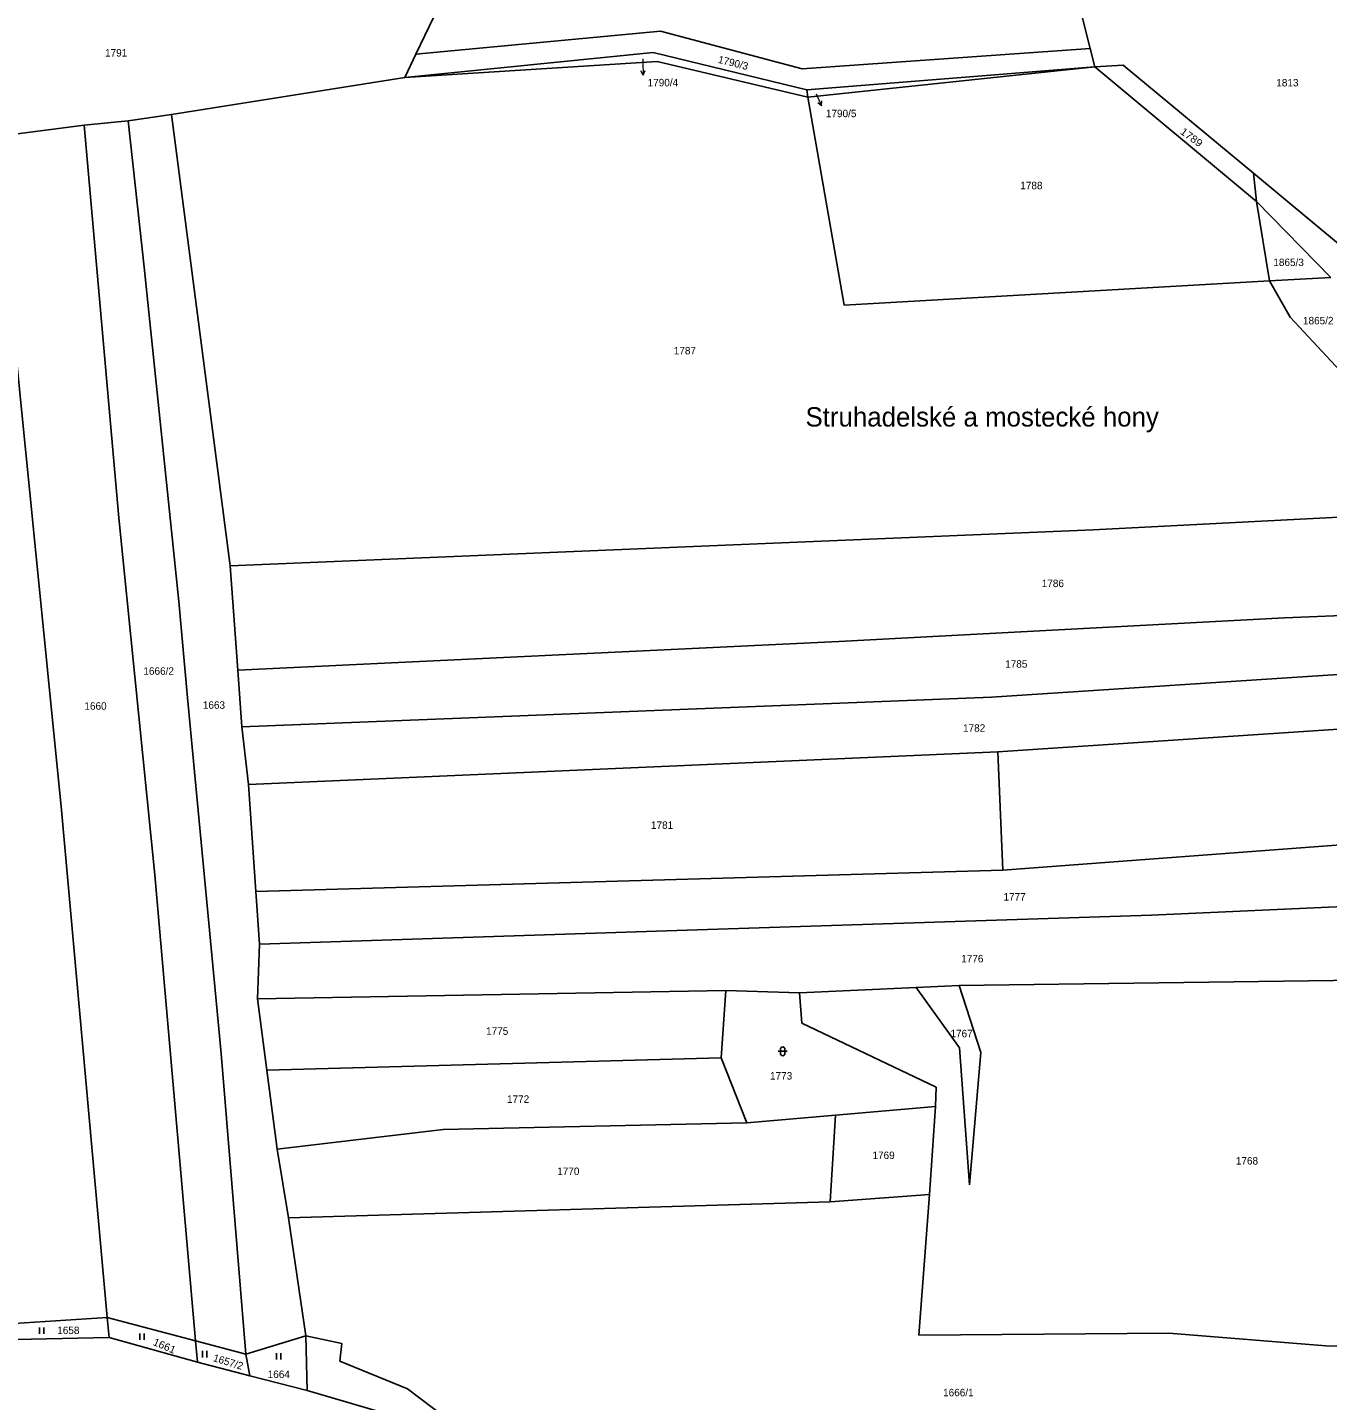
# Model space of a CAD drawing. Extents: x -820420 to -815896, y -1105820 to -1103643.
# Drawn here: x -819154.6 to -818858.6, y -1105453.8 to -1105141.1 of the extents above; entities that cross this region are included whole.
import ezdxf
from ezdxf.enums import TextEntityAlignment as Align

# ---------------------------------------------------------------- set-up
doc = ezdxf.new("R2010")
doc.units = 0
doc.header["$LTSCALE"] = 0.68
for name, color, linetype, lineweight in [('1', 7, 'Continuous', 25), ('3', 7, 'Continuous', 25), ('7', 7, 'Continuous', 13)]:
    doc.layers.add(name, color=color, linetype=linetype, lineweight=lineweight)
doc.layers.add('2', color=7, linetype='Continuous')

msp = doc.modelspace()

# ---------------------------------------------------------------- linework, layer by layer
at = {"layer": '1'}
for p, q in [((-818917.81, -1105125.25), (-818912.64, -1105145.95)), ((-819066.16, -1105147.22), (-819062.08, -1105138.76)), ((-819066.16, -1105147.22), (-819010.48, -1105141.97)), ((-819010.48, -1105141.97), (-818978.22, -1105150.55)), ((-819012.16, -1105146.88), (-819068.72, -1105152.51)), ((-819068.72, -1105152.51), (-819066.16, -1105147.22)), ((-818977.19, -1105155.38), (-819012.16, -1105146.88)), ((-818978.22, -1105150.55), (-818912.64, -1105145.95)), ((-818912.64, -1105145.95), (-818911.61, -1105150.09)), ((-819068.72, -1105152.51), (-819011.24, -1105148.88)), ((-819011.24, -1105148.88), (-818976.96, -1105156.98)), ((-818911.61, -1105150.09), (-818905.11, -1105149.74)), ((-818911.61, -1105150.09), (-818874.81, -1105180.76)), ((-818905.11, -1105149.74), (-818875.47, -1105174.35)), ((-819121.79, -1105160.97), (-819068.72, -1105152.51)), ((-818976.96, -1105156.98), (-818977.19, -1105155.38)), ((-818976.96, -1105156.98), (-818968.64, -1105204.35)), ((-819131.71, -1105162.37), (-819121.79, -1105160.97)), ((-819162.27, -1105166.07), (-819141.73, -1105163.41)), ((-819141.73, -1105163.41), (-819131.71, -1105162.37)), ((-819141.73, -1105163.41), (-819133.8, -1105252.82)), ((-819131.71, -1105162.37), (-819128.05, -1105195.75)), ((-818874.81, -1105180.76), (-818875.47, -1105174.35)), ((-818875.47, -1105174.35), (-818855.62, -1105190.82)), ((-818874.81, -1105180.76), (-818857.84, -1105198.07)), ((-818871.8, -1105198.83), (-818874.81, -1105180.76)), ((-819146.85, -1105319.37), (-819159.58, -1105191.58)), ((-819120.16, -1105271.86), (-819128.05, -1105195.75)), ((-818871.8, -1105198.83), (-818857.84, -1105198.07)), ((-818968.64, -1105204.35), (-818871.8, -1105198.83)), ((-818867.08, -1105207.08), (-818871.8, -1105198.83)), ((-818845.34, -1105230.56), (-818867.08, -1105207.08)), ((-819133.8, -1105252.82), (-819125.64, -1105334.06)), ((-818912, -1105255.5), (-818844.76, -1105252.1)), ((-819108.49, -1105263.7), (-818912, -1105255.5)), ((-819118.18, -1105293.78), (-819120.16, -1105271.86)), ((-818767.18, -1105271.17), (-818868.42, -1105275.59)), ((-818868.42, -1105275.59), (-818969.85, -1105280.96)), ((-818969.85, -1105280.96), (-819106.75, -1105287.45)), ((-818935.13, -1105293.63), (-818774.83, -1105283.17)), ((-819106.75, -1105287.45), (-819105.79, -1105300.38)), ((-819110.53, -1105374.75), (-819118.18, -1105293.78)), ((-819105.79, -1105300.38), (-818935.13, -1105293.63)), ((-818933.64, -1105306.09), (-818779.29, -1105295.86)), ((-819105.79, -1105300.38), (-819104.31, -1105313.51)), ((-819104.31, -1105313.51), (-818933.64, -1105306.09)), ((-818932.55, -1105333.05), (-818933.64, -1105306.09)), ((-819104.31, -1105313.51), (-819102.58, -1105337.85)), ((-819136.48, -1105434.88), (-819146.85, -1105319.37)), ((-818783.5, -1105321.85), (-818932.55, -1105333.05)), ((-819125.64, -1105334.06), (-819116.37, -1105440.21)), ((-818932.55, -1105333.05), (-819102.58, -1105337.85)), ((-819102.58, -1105337.85), (-819101.76, -1105349.87)), ((-818898.7, -1105343.26), (-818788.92, -1105338.37)), ((-818999.76, -1105346.56), (-818898.7, -1105343.26)), ((-818999.76, -1105346.56), (-819101.76, -1105349.87)), ((-819101.76, -1105349.87), (-819102.21, -1105362.34)), ((-818942.51, -1105359.28), (-818795.11, -1105357.32)), ((-818995.64, -1105360.42), (-819102.21, -1105362.34)), ((-818995.64, -1105360.42), (-818996.63, -1105375.78)), ((-818978.8, -1105360.92), (-818995.64, -1105360.42)), ((-818978.8, -1105360.92), (-818952.27, -1105359.75)), ((-818978.32, -1105367.86), (-818978.8, -1105360.92)), ((-818952.27, -1105359.75), (-818942.51, -1105359.28)), ((-818952.27, -1105359.75), (-818942.38, -1105373.51)), ((-818937.57, -1105374.57), (-818942.51, -1105359.28)), ((-819102.21, -1105362.34), (-819100.11, -1105378.54)), ((-818947.73, -1105382.42), (-818978.32, -1105367.86)), ((-818942.38, -1105373.51), (-818940.14, -1105404.71)), ((-819104.87, -1105443.25), (-819110.53, -1105374.75)), ((-818996.63, -1105375.78), (-819100.11, -1105378.54)), ((-818996.63, -1105375.78), (-818990.86, -1105390.59)), ((-818940.14, -1105404.71), (-818937.57, -1105374.57)), ((-819100.11, -1105378.54), (-819097.79, -1105396.57)), ((-818947.84, -1105386.84), (-818947.73, -1105382.42)), ((-818990.86, -1105390.59), (-818970.67, -1105388.82)), ((-818971.83, -1105408.57), (-818970.67, -1105388.82)), ((-818970.67, -1105388.82), (-818947.84, -1105386.84)), ((-818947.84, -1105386.84), (-818949.22, -1105406.86)), ((-819059.93, -1105392.1), (-819097.79, -1105396.57)), ((-818990.86, -1105390.59), (-819059.93, -1105392.1)), ((-819097.79, -1105396.57), (-819095.17, -1105412.17)), ((-818971.83, -1105408.57), (-818949.22, -1105406.86)), ((-818949.22, -1105406.86), (-818951.66, -1105438.9)), ((-819095.17, -1105412.17), (-818971.83, -1105408.57)), ((-819095.17, -1105412.17), (-819091.2, -1105439.03)), ((-819136.48, -1105434.88), (-819157.64, -1105436.24)), ((-819116.37, -1105440.21), (-819136.48, -1105434.88)), ((-819136.48, -1105434.88), (-819135.99, -1105439.4)), ((-819091.2, -1105439.03), (-819104.87, -1105443.25)), ((-819083.03, -1105440.8), (-819091.2, -1105439.03)), ((-819091.2, -1105439.03), (-819090.94, -1105451.54)), ((-818951.66, -1105438.9), (-818894.71, -1105438.43)), ((-818894.71, -1105438.43), (-818859.02, -1105441.37)), ((-819135.99, -1105439.4), (-819157.37, -1105439.9)), ((-819115.9, -1105445.04), (-819135.99, -1105439.4)), ((-819116.37, -1105440.21), (-819115.9, -1105445.04)), ((-819104.87, -1105443.25), (-819116.37, -1105440.21)), ((-819083.46, -1105444.82), (-819083.03, -1105440.8)), ((-818859.02, -1105441.37), (-818821.14, -1105442.25)), ((-819103.99, -1105448.17), (-819115.9, -1105445.04)), ((-819103.99, -1105448.17), (-819104.87, -1105443.25)), ((-819068.09, -1105451.15), (-819083.46, -1105444.82)), ((-819090.94, -1105451.54), (-819103.99, -1105448.17)), ((-819072.06, -1105457.08), (-819090.94, -1105451.54)), ((-819059.67, -1105457.5), (-819068.09, -1105451.15))]:
    msp.add_line(p, q, dxfattribs=at)
for points in [[(-818976.96, -1105156.98), (-818911.61, -1105150.09), (-818977.19, -1105155.38)], [(-819121.79, -1105160.97), (-819108.49, -1105263.7), (-819106.75, -1105287.45)]]:
    msp.add_lwpolyline(points, dxfattribs=at)
at = {"layer": '3'}
for p, q in [((-818983.661, -1105374.271), (-818981.659, -1105374.271)), ((-818983.161, -1105373.771), (-818983.161, -1105374.772)), ((-818982.159, -1105374.772), (-818982.159, -1105373.771)), ((-819151.911, -1105438.63), (-819151.911, -1105437.13)), ((-819150.91, -1105438.63), (-819150.91, -1105437.13)), ((-819129.051, -1105440), (-819129.051, -1105438.5)), ((-819128.05, -1105440), (-819128.05, -1105438.5)), ((-819114.781, -1105443.96), (-819114.781, -1105442.46)), ((-819113.78, -1105443.96), (-819113.78, -1105442.46)), ((-819097.901, -1105444.48), (-819097.901, -1105442.98)), ((-819096.9, -1105444.48), (-819096.9, -1105442.98))]:
    msp.add_line(p, q, dxfattribs=at)
for centre, start, end in [((-818982.66, -1105373.7709), 0, 180), ((-818982.66, -1105374.7709), 180, 359.98789)]:
    msp.add_arc(centre, 0.5, start, end, dxfattribs=at)
at = {"layer": '7'}
for p, q in [((-819014.415, -1105151.979), (-819013.95, -1105150.961)), ((-818973.799, -1105159.002), (-818973.749, -1105157.883))]:
    msp.add_line(p, q, dxfattribs=at)
for points in [[(-819014.54, -1105148.32), (-819014.52, -1105148.98), (-819014.415, -1105151.979), (-819014.951, -1105150.996)], [(-818975.03, -1105156.25), (-818975.02, -1105156.26), (-818973.799, -1105159.002), (-818974.664, -1105158.29)]]:
    msp.add_lwpolyline(points, dxfattribs=at)

# ---------------------------------------------------------------- texts
at = {"layer": '2'}
for s, p in [('1791', (-819134.42, -1105147.765)), ('1813', (-818867.74, -1105154.575)), ('1788', (-818926.03, -1105177.985)), ('1865/3', (-818867.47, -1105195.475)), ('1865/2', (-818860.72, -1105208.745)), ('1787', (-819004.93, -1105215.585)), ('1786', (-818921.15, -1105268.575)), ('1785', (-818929.48, -1105286.915)), ('1666/2', (-819124.74, -1105288.535)), ('1660', (-819139.12, -1105296.495)), ('1663', (-819112.16, -1105296.275)), ('1782', (-818939.07, -1105301.505)), ('1781', (-819010.12, -1105323.625)), ('1777', (-818929.86, -1105339.935)), ('1776', (-818939.48, -1105354.025)), ('1775', (-819047.66, -1105370.515)), ('1767', (-818941.93, -1105371.075)), ('1773', (-818983.02, -1105380.705)), ('1772', (-819042.9, -1105386.005)), ('1769', (-818959.69, -1105398.805)), ('1768', (-818876.95, -1105400.055)), ('1770', (-819031.47, -1105402.435)), ('1658', (-819145.31, -1105438.655)), ('1664', (-819097.39, -1105448.655)), ('1666/1', (-818942.66, -1105452.815))]:
    msp.add_text(s, height=1.7, dxfattribs=at).set_placement(p, align=Align.CENTER)
for s, rotation, p in [('1790/3', 346, (-818994.1381, -1105150.0176)), ('1657/2', 343, (-819109.1575, -1105445.8042))]:
    msp.add_text(s, height=1.7, rotation=rotation, dxfattribs=at).set_placement(p, align=Align.CENTER)
for s, p in [('1790/4', (-819013.41, -1105154.545)), ('1790/5', (-818972.82, -1105161.575))]:
    msp.add_text(s, height=1.7, dxfattribs=at).set_placement(p)
for s, rotation, width, p in [('1789', 324, 1.1, (-818890.0646, -1105166.848)), ('1661', 337, 1.05, (-819123.7461, -1105442.1329))]:
    msp.add_text(s, height=1.7, rotation=rotation, dxfattribs=dict(at, width=width)).set_placement(p, align=Align.CENTER)
at = {"layer": '7'}
msp.add_text('Struhadelské a mostecké hony', height=4.4, dxfattribs=at).set_placement((-818937.24, -1105232.01), align=Align.CENTER)

doc.saveas('drawing.dxf')
